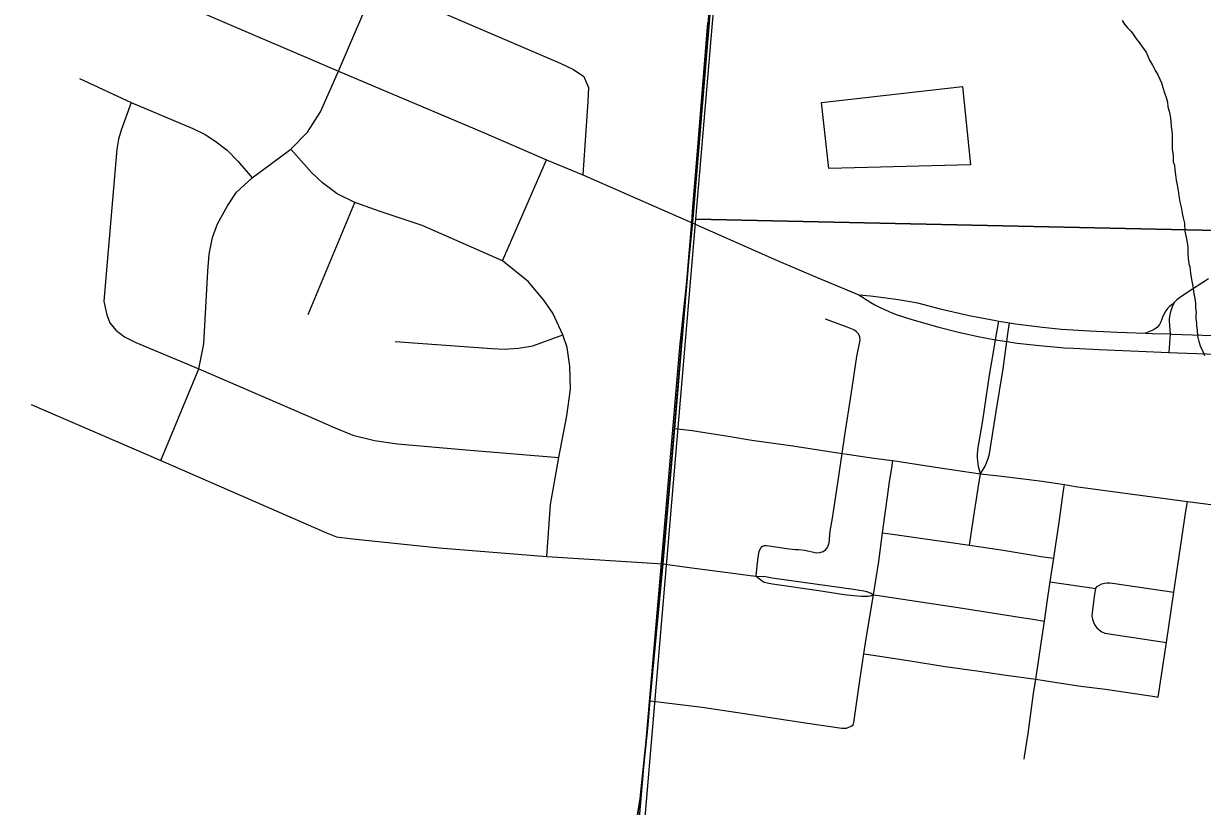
# Model space of a CAD drawing. Extents: x 0 to 34, y 0 to 22.
# Drawn here: x 3.134 to 3.895, y 15.369 to 15.875 of the extents above; entities that cross this region are included whole.
import ezdxf

# ---------------------------------------------------------------- set-up
doc = ezdxf.new("R2010")
doc.units = 0
for name, color, linetype in [('GM_X_City_Street', 7, 'Continuous'), ('GM_X_Corporation', 7, 'Continuous'), ('GM_X_County_Road', 7, 'Continuous'), ('GM_X_Minor_Lake', 7, 'Continuous'), ('GM_X_Minor_River', 7, 'Continuous')]:
    doc.layers.add(name, color=color, linetype=linetype)

msp = doc.modelspace()

# ---------------------------------------------------------------- linework, layer by layer
at = {"layer": 'GM_X_City_Street'}
for p, q in [((3.57361, 15.84514), (3.57393, 15.84912)), ((3.44323, 15.72178), (3.47157, 15.78703)), ((3.31779, 15.68708), (3.34784, 15.75935))]:
    msp.add_line(p, q, dxfattribs=at)
for points in [[(2.78792, 16.08212), (2.80965, 16.07234), (2.83813, 16.06056), (2.85918, 16.05153), (2.94846, 16.01231), (3.05735, 15.96537), (3.15275, 15.92296), (3.18819, 15.9082), (3.25491, 15.87943), (3.33727, 15.84426), (3.43107, 15.80466), (3.47157, 15.78703), (3.49503, 15.77729), (3.56563, 15.7463)], [(3.57393, 15.84912), (3.576, 15.87501), (3.5781, 15.90046), (3.57878, 15.90922), (3.5802, 15.92767), (3.58222, 15.95399)], [(3.22267, 15.59276), (3.24707, 15.65196), (3.25045, 15.66805), (3.2529, 15.71499), (3.25383, 15.72607), (3.25599, 15.73667), (3.25928, 15.7455), (3.26566, 15.75714), (3.27157, 15.76596), (3.28162, 15.77525), (3.30664, 15.79377), (3.31739, 15.80492), (3.32565, 15.81787), (3.33727, 15.84426), (3.36156, 15.90071), (3.36232, 15.90252)], [(3.36156, 15.90071), (3.48048, 15.84941), (3.48912, 15.84532), (3.4957, 15.84069), (3.49728, 15.8372)], [(3.56563, 15.7463), (3.56643, 15.75604), (3.5698, 15.79735), (3.57361, 15.84514)], [(3.17009, 15.8394), (3.20356, 15.82406), (3.24331, 15.80721), (3.25121, 15.80326), (3.25749, 15.79931), (3.26539, 15.79314), (3.27225, 15.78617), (3.28162, 15.77525)], [(3.49728, 15.8372), (3.49887, 15.83372), (3.49839, 15.82468), (3.49503, 15.77729)], [(3.20356, 15.82406), (3.19694, 15.80616), (3.19519, 15.80035), (3.19415, 15.79384), (3.18581, 15.69563), (3.18659, 15.69156), (3.18775, 15.68691), (3.18961, 15.68168), (3.19356, 15.67692), (3.19926, 15.67262), (3.20658, 15.66889), (3.24707, 15.65196), (3.32479, 15.61845), (3.33304, 15.61462), (3.34664, 15.60904), (3.36059, 15.60555), (3.37546, 15.60346), (3.41975, 15.59962), (3.4796, 15.59474)], [(3.47198, 15.53068), (3.47426, 15.56429), (3.4796, 15.59474), (3.48472, 15.62159), (3.48718, 15.63874), (3.48664, 15.65356), (3.48493, 15.66574), (3.48212, 15.67388), (3.47565, 15.68784), (3.46996, 15.69621), (3.45984, 15.70841), (3.44323, 15.72178), (3.41045, 15.73619), (3.39139, 15.74456), (3.36419, 15.75351), (3.34784, 15.75935), (3.33641, 15.76501), (3.32699, 15.77199), (3.31997, 15.77886), (3.30664, 15.79377)], [(3.8992, 15.70998), (3.88514, 15.70099), (3.88105, 15.69826), (3.87962, 15.69718), (3.87848, 15.69622), (3.877, 15.69473)], [(3.877, 15.69473), (3.87495, 15.69308), (3.87392, 15.69211), (3.87273, 15.69093), (3.87154, 15.68932), (3.87046, 15.68756), (3.86969, 15.68592), (3.86892, 15.68409), (3.8683, 15.68238), (3.86744, 15.6805), (3.8667, 15.67948), (3.86601, 15.67874), (3.86488, 15.67794), (3.86357, 15.6772), (3.86158, 15.67629), (3.85853, 15.67495)], [(3.877, 15.69473), (3.87575, 15.69206), (3.87495, 15.69006), (3.87427, 15.68785), (3.87392, 15.68574), (3.87381, 15.6842), (3.87382, 15.68279), (3.87436, 15.67445), (3.87361, 15.66241)], [(3.66253, 15.59734), (3.66424, 15.60899), (3.66828, 15.6354), (3.67205, 15.65995), (3.6741, 15.67048), (3.67397, 15.67258), (3.67315, 15.6745), (3.67171, 15.676), (3.67003, 15.67708), (3.6659, 15.67895), (3.65188, 15.68409)], [(3.76159, 15.67072), (3.76263, 15.67676), (3.76367, 15.68279)], [(3.76893, 15.66952), (3.76965, 15.67465), (3.77064, 15.68164)], [(3.37386, 15.66959), (3.43636, 15.66502), (3.44432, 15.66468), (3.45363, 15.66536), (3.46278, 15.66671), (3.48212, 15.67388)], [(3.75186, 15.58421), (3.75069, 15.58879), (3.74993, 15.59439), (3.74989, 15.59705), (3.75037, 15.60123), (3.75336, 15.61862), (3.75768, 15.64786), (3.76064, 15.66522), (3.76159, 15.67072)], [(3.75186, 15.58421), (3.75494, 15.58905), (3.75694, 15.59394), (3.75775, 15.59698), (3.7621, 15.62442), (3.76646, 15.65196), (3.76893, 15.66952)], [(3.13897, 15.62886), (3.22267, 15.59276), (3.32969, 15.54594), (3.33599, 15.54353), (3.34657, 15.54204), (3.40239, 15.53626), (3.47198, 15.53068), (3.547, 15.52595)], [(3.55452, 15.61349), (3.5658, 15.61201), (3.58904, 15.60851), (3.60434, 15.60594), (3.6308, 15.60229), (3.66253, 15.59734), (3.66575, 15.59684), (3.68295, 15.5943), (3.69339, 15.59295), (3.69537, 15.59265), (3.72161, 15.58863), (3.74031, 15.58585), (3.75186, 15.58421), (3.76569, 15.58255), (3.79178, 15.57939), (3.80606, 15.57715), (3.81326, 15.57602), (3.84205, 15.57201), (3.8855, 15.56631), (3.94269, 15.559)], [(3.60704, 15.51799), (3.60766, 15.52475), (3.60838, 15.53034), (3.60903, 15.53387), (3.60993, 15.53591), (3.61095, 15.53708), (3.61222, 15.53777), (3.61371, 15.53789), (3.62843, 15.53569), (3.63214, 15.53524), (3.63454, 15.53514), (3.63817, 15.53473), (3.64616, 15.53315), (3.64824, 15.53321), (3.65028, 15.53386), (3.65201, 15.53514), (3.65322, 15.5369), (3.65408, 15.5395), (3.65492, 15.54699), (3.65625, 15.55552), (3.65972, 15.57827), (3.66253, 15.59734)], [(3.68863, 15.5461), (3.69009, 15.55704), (3.69193, 15.56933), (3.69324, 15.57919), (3.6946, 15.58779), (3.69537, 15.59265)], [(3.74474, 15.538), (3.74721, 15.55392), (3.75004, 15.5721), (3.75046, 15.57487), (3.75186, 15.58421)], [(3.7801, 15.39976), (3.78036, 15.4016), (3.78276, 15.41631), (3.78621, 15.44216), (3.78764, 15.45146), (3.78941, 15.463), (3.79111, 15.47468), (3.79317, 15.48888), (3.79581, 15.5072), (3.79692, 15.51435), (3.79929, 15.52969), (3.7995, 15.53107), (3.80262, 15.55296), (3.80418, 15.56389), (3.80551, 15.57328), (3.80606, 15.57715)], [(3.8667, 15.43986), (3.87195, 15.47513), (3.8768, 15.50775), (3.88457, 15.56006), (3.88526, 15.56474), (3.8855, 15.56631)], [(3.68272, 15.50605), (3.68617, 15.52748), (3.68863, 15.5461)], [(3.68863, 15.5461), (3.69502, 15.54517), (3.72063, 15.54148), (3.73146, 15.53989), (3.74474, 15.538)], [(3.74474, 15.538), (3.76366, 15.53517), (3.76787, 15.53462), (3.79097, 15.53071), (3.79403, 15.53033), (3.79929, 15.52969)], [(3.547, 15.52595), (3.56222, 15.52392), (3.59687, 15.51931), (3.60319, 15.51854), (3.60704, 15.51799)], [(3.60704, 15.51799), (3.61305, 15.5177), (3.61742, 15.517), (3.62821, 15.51534), (3.66992, 15.5096), (3.67372, 15.50903), (3.67649, 15.50848), (3.67834, 15.50803), (3.68124, 15.50695), (3.68272, 15.50605)], [(3.60704, 15.51799), (3.61081, 15.51493), (3.61223, 15.51411), (3.61422, 15.51364), (3.6175, 15.51298), (3.6474, 15.50874), (3.66382, 15.50627), (3.66987, 15.50553), (3.67506, 15.50514), (3.67705, 15.50503), (3.67945, 15.50507), (3.68088, 15.50526), (3.68272, 15.50605)], [(3.79692, 15.51435), (3.80125, 15.51376), (3.82356, 15.51044), (3.82605, 15.51007), (3.8273, 15.51127), (3.82872, 15.51226), (3.83027, 15.51302), (3.83193, 15.51351), (3.83364, 15.51375), (3.83537, 15.51371), (3.83707, 15.5134), (3.8768, 15.50775)], [(3.67667, 15.46787), (3.67835, 15.47898), (3.68272, 15.50605)], [(3.68272, 15.50605), (3.68748, 15.50533), (3.74026, 15.49734), (3.77704, 15.49157), (3.78561, 15.49014), (3.79317, 15.48888)], [(3.82605, 15.51007), (3.82536, 15.5048), (3.82399, 15.49438), (3.82389, 15.49228), (3.82416, 15.49021), (3.82478, 15.48821), (3.82574, 15.48634), (3.827, 15.48468), (3.82853, 15.48325), (3.83029, 15.48211), (3.83222, 15.48129), (3.87195, 15.47513)], [(3.66698, 15.4205), (3.6679, 15.42088), (3.66874, 15.42139), (3.66959, 15.42202), (3.66992, 15.42269), (3.67013, 15.42354), (3.67407, 15.45072), (3.67667, 15.46787)], [(3.67667, 15.46787), (3.68252, 15.46699), (3.70525, 15.46352), (3.72916, 15.45967), (3.74946, 15.45693), (3.76849, 15.454), (3.78764, 15.45146)], [(3.78764, 15.45146), (3.79308, 15.45059), (3.80671, 15.44841), (3.81665, 15.44707), (3.83258, 15.44493), (3.86439, 15.4402), (3.8667, 15.43986)], [(3.53851, 15.43756), (3.57222, 15.43345), (3.60221, 15.42888), (3.61752, 15.4266), (3.64021, 15.42317), (3.66227, 15.41985), (3.66298, 15.41974), (3.66466, 15.41974), (3.66542, 15.41987), (3.66698, 15.4205)]]:
    msp.add_lwpolyline(points, dxfattribs=at)
at = {"layer": 'GM_X_Corporation'}
for points in [[(3.5282, 15.32215), (3.54629, 15.53157), (3.55781, 15.66595), (3.56226, 15.70838), (3.56624, 15.74629), (3.59566, 16.10095), (3.60033, 16.15704), (3.60211, 16.1788), (3.6069, 16.2336), (3.60724, 16.2375), (3.60763, 16.24196), (3.62227, 16.40969), (3.61337, 16.41047), (3.61145, 16.41066), (3.60835, 16.41096), (3.61737, 16.50252), (3.62714, 16.6018), (3.65735, 16.90894), (3.6694, 17.03145)], [(3.52951, 15.35867), (3.53208, 15.37441), (3.53679, 15.42016), (3.53828, 15.4381), (3.54677, 15.52648), (3.55428, 15.61402), (3.5654, 15.74683), (3.56619, 15.75657), (3.56957, 15.79788), (3.57577, 15.87554)], [(3.57577, 15.87554), (3.56957, 15.79788), (3.56619, 15.75657), (3.5654, 15.74683), (3.55428, 15.61402), (3.54677, 15.52648), (3.53828, 15.4381), (3.53679, 15.42016), (3.53208, 15.37441), (3.52951, 15.35867)], [(3.57577, 15.87554), (3.56957, 15.79788), (3.56619, 15.75657), (3.5654, 15.74683), (3.55428, 15.61402), (3.54677, 15.52648), (3.53828, 15.4381), (3.53679, 15.42016), (3.53208, 15.37441), (3.52951, 15.35867)], [(3.52951, 15.35867), (3.53208, 15.37441), (3.53679, 15.42016), (3.53828, 15.4381), (3.54677, 15.52648), (3.55428, 15.61402), (3.5654, 15.74683), (3.56619, 15.75657), (3.56957, 15.79788), (3.57577, 15.87554)]]:
    msp.add_lwpolyline(points, dxfattribs=at)
for points in [[(3.62433, 16.40955), (4.61629, 16.31887), (4.73502, 16.3081), (4.68777, 15.72423), (3.56805, 15.74872)], [(4.68777, 15.72423), (4.60595, 14.69637), (3.48216, 14.73461), (3.56805, 15.74872)]]:
    msp.add_lwpolyline(points, close=True, dxfattribs=at)
at = {"layer": 'GM_X_County_Road'}
for p, q in [((3.57361, 15.84514), (3.57393, 15.84912)), ((3.55452, 15.61349), (3.56563, 15.7463)), ((3.75147, 15.67258), (3.76159, 15.67072)), ((3.547, 15.52595), (3.55452, 15.61349)), ((3.53851, 15.43756), (3.547, 15.52595))]:
    msp.add_line(p, q, dxfattribs=at)
for points in [[(3.57393, 15.84912), (3.576, 15.87501), (3.5781, 15.90046), (3.57878, 15.90922), (3.5802, 15.92767), (3.58222, 15.95399)], [(3.56563, 15.7463), (3.56643, 15.75604), (3.5698, 15.79735), (3.57361, 15.84514)], [(3.56563, 15.7463), (3.62019, 15.72224), (3.64643, 15.71099), (3.67323, 15.69983)], [(3.67323, 15.69983), (3.681, 15.69482), (3.68377, 15.69322), (3.68707, 15.69152), (3.69265, 15.68896), (3.69745, 15.68699), (3.70758, 15.68376), (3.72496, 15.67877), (3.73765, 15.67555), (3.75045, 15.67276), (3.75147, 15.67258)], [(3.67323, 15.69983), (3.68078, 15.69908), (3.69103, 15.69786), (3.69869, 15.69679), (3.70264, 15.69611), (3.70642, 15.69543), (3.71114, 15.69449), (3.72595, 15.6907), (3.74452, 15.68643), (3.76172, 15.68312), (3.76367, 15.68279), (3.77064, 15.68164), (3.7746, 15.68099), (3.79187, 15.67877), (3.80424, 15.67761), (3.82224, 15.67641), (3.84039, 15.6756), (3.85853, 15.67495), (3.86264, 15.67481), (3.87436, 15.67445), (3.87541, 15.67441), (3.88874, 15.67396), (3.90862, 15.67316)], [(3.76159, 15.67072), (3.76456, 15.67017), (3.76893, 15.66952), (3.77568, 15.66852), (3.78994, 15.66692), (3.8061, 15.66556), (3.81193, 15.66525)], [(3.81193, 15.66525), (3.82848, 15.66438), (3.85394, 15.66327), (3.87361, 15.66241)], [(3.87361, 15.66241), (3.87915, 15.66231), (3.90407, 15.66151), (3.90489, 15.66148)], [(3.523, 15.33785), (3.5276, 15.35056), (3.52975, 15.35813), (3.53231, 15.37388), (3.53702, 15.41962), (3.53851, 15.43756)]]:
    msp.add_lwpolyline(points, dxfattribs=at)
at = {"layer": 'GM_X_Minor_Lake'}
msp.add_lwpolyline([(3.64924, 15.82398), (3.74017, 15.83433), (3.74548, 15.78365), (3.65398, 15.78129), (3.64924, 15.82398)], dxfattribs=at)
at = {"layer": 'GM_X_Minor_River'}
for points in [[(3.84342, 15.87689), (3.84492, 15.8746), (3.84679, 15.8723), (3.84905, 15.86999), (3.85055, 15.86808), (3.85205, 15.86578), (3.85355, 15.86387), (3.85505, 15.86195), (3.85654, 15.85966), (3.85879, 15.85659), (3.8599, 15.85392), (3.86102, 15.85125), (3.86289, 15.84819), (3.86513, 15.84398), (3.86662, 15.84131), (3.86774, 15.83902), (3.86885, 15.83672), (3.86959, 15.83368), (3.87069, 15.83024), (3.87181, 15.82719), (3.87254, 15.82414), (3.87289, 15.8211), (3.87362, 15.81843), (3.87435, 15.81538), (3.8747, 15.81196), (3.87505, 15.80853), (3.8754, 15.80549), (3.87576, 15.80321), (3.87574, 15.80092), (3.87568, 15.79371), (3.87604, 15.79142), (3.8764, 15.78914), (3.87637, 15.78571), (3.8771, 15.78342), (3.87746, 15.78038), (3.87781, 15.77734), (3.87816, 15.77391), (3.87888, 15.77049)], [(3.87888, 15.77049), (3.87961, 15.76706), (3.87996, 15.76363), (3.88069, 15.75982), (3.88141, 15.75639), (3.88214, 15.75259), (3.88287, 15.74954), (3.8836, 15.74611), (3.88393, 15.74078), (3.88465, 15.73698), (3.88538, 15.73355), (3.88573, 15.7305), (3.8857, 15.72708), (3.88605, 15.72328), (3.8864, 15.71985), (3.88714, 15.71794), (3.88748, 15.71376), (3.8882, 15.70957), (3.88892, 15.70538), (3.88964, 15.70043), (3.89037, 15.69738), (3.89072, 15.69434), (3.8907, 15.6913), (3.89105, 15.68825), (3.89103, 15.68635), (3.89101, 15.68445), (3.89137, 15.68141), (3.89135, 15.67951), (3.8917, 15.67722), (3.89205, 15.67304), (3.89278, 15.66961), (3.89388, 15.66618), (3.895, 15.66426), (3.89649, 15.66045)]]:
    msp.add_lwpolyline(points, dxfattribs=at)

doc.saveas('drawing.dxf')
